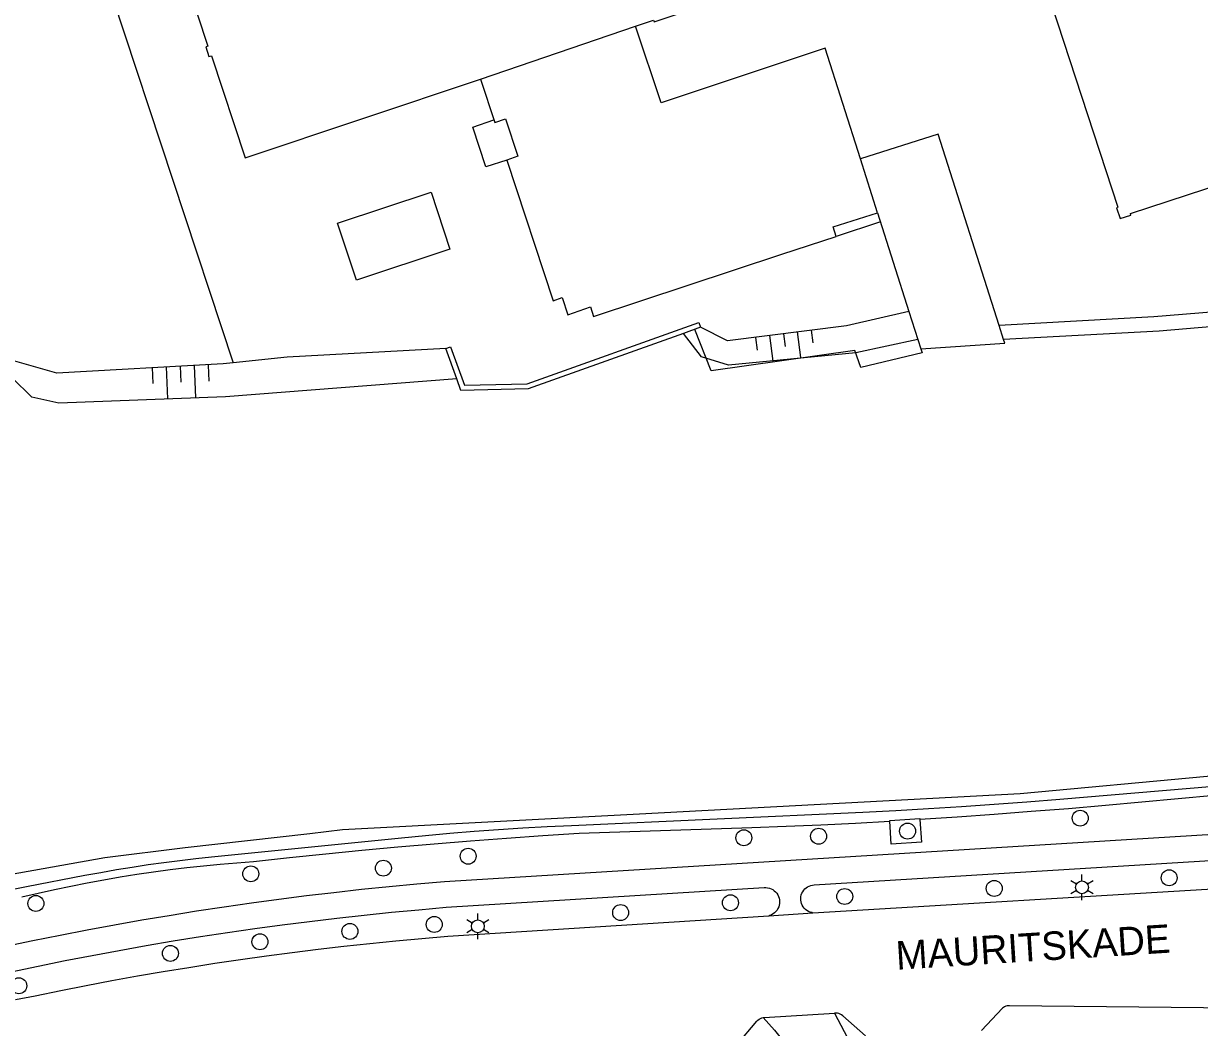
# Model space of a CAD drawing. Extents: x 122462 to 123306, y 485548 to 486417.
# Drawn here: x 122924.9 to 123007.5, y 486097.3 to 486167.9 of the extents above; entities that cross this region are included whole.
import ezdxf

# ---------------------------------------------------------------- set-up
doc = ezdxf.new("R2010")
doc.units = 0
for name, color, linetype in [('Level 1', 7, 'Continuous'), ('Level 11', 7, 'Continuous'), ('Level 15', 7, 'Continuous'), ('Level 16', 7, 'Continuous'), ('Level 17', 7, 'Continuous'), ('Level 19', 7, 'Continuous'), ('Level 2', 7, 'Continuous'), ('Level 46', 7, 'Continuous'), ('Level 50', 7, 'Continuous'), ('Level 53', 7, 'Continuous'), ('Level 57', 7, 'Continuous'), ('N werkgrens', 7, 'Continuous'), ('N-WE-AL-T25', 7, 'Continuous'), ('N-WE-GR-BOOM_DOORWORTELBARE RUIMTE-G', 7, 'Continuous')]:
    doc.layers.add(name, color=color, linetype=linetype)

msp = doc.modelspace()

# ---------------------------------------------------------------- linework, layer by layer
at = {"layer": 'Level 1'}
for p, q in [((122984.92, 486154.564), (122987.122, 486147.649)), ((122987.122, 486147.649), (122987.754, 486145.665)), ((122993.774, 486145.686), (122993.462, 486146.661))]:
    msp.add_line(p, q, dxfattribs=at)
for points in [[(122967.907, 486167.685), (122969.165, 486168.103), (122969.22, 486167.99), (122982.623, 486172.457), (122980.276, 486179.586), (122980.476, 486179.652), (122980.228, 486180.406), (122980.144, 486180.379), (122979.417, 486182.586), (122979.501, 486182.614), (122979.252, 486183.371), (122979.051, 486183.305), (122973.858, 486199.08), (122973.975, 486199.136), (122969.84, 486211.573)], [(122927.38, 486197.771), (122931.535, 486185.195), (122931.671, 486185.202), (122936.897, 486169.292), (122936.711, 486169.231), (122936.95, 486168.504), (122937.089, 486168.55), (122937.831, 486166.288), (122937.692, 486166.242), (122937.92, 486165.549), (122938.107, 486165.61), (122940.466, 486158.429), (122957.006, 486163.959)], [(122983.71, 486158.363), (122981.238, 486166.145), (122969.701, 486162.3), (122967.907, 486167.685)], [(122957.006, 486163.959), (122958.013, 486160.914), (122958.77, 486161.166), (122959.641, 486158.55), (122958.868, 486158.283), (122962.107, 486148.397), (122962.738, 486148.622), (122963.148, 486147.404), (122964.732, 486147.964), (122964.947, 486147.294), (122978.192, 486151.669), (122982.009, 486152.899), (122981.79, 486153.579), (122984.92, 486154.564)], [(122993.462, 486146.661), (122989.168, 486160.097), (122983.71, 486158.363)], [(122987.754, 486145.665), (122987.956, 486145.03), (122993.858, 486145.423), (122993.774, 486145.686)]]:
    msp.add_lwpolyline(points, dxfattribs=at)
at = {"layer": 'Level 11'}
msp.add_line((122985.12, 486153.935), (122982.009, 486152.899), dxfattribs=at)
msp.add_lwpolyline([(122958.868, 486158.283), (122957.391, 486157.807), (122956.46, 486160.602), (122957.95, 486161.104)], dxfattribs=at)
at = {"layer": 'Level 15'}
for p, q in [((122972.468, 486146.532), (122971.27, 486146.106)), ((122955.335, 486142.918), (122954.571, 486145.034))]:
    msp.add_line(p, q, dxfattribs=at)
for points in [[(123125.046, 486171.985), (123124.968, 486172.042), (123122.38, 486168.809), (123104.97, 486150.469), (123101.5, 486147.339), (123097.78, 486144.409), (123093.15, 486141.209), (123085.31, 486136.329), (123079.41, 486133.169), (123075.37, 486131.179), (123057.42, 486124.099), (123047.93, 486121.129), (123034.98, 486118.169), (123027.92, 486117.199), (123020.77, 486116.329), (123008.09, 486114.969), (122994.95, 486113.769), (122968.19, 486112.329), (122947.31, 486111.219), (122945.01, 486110.939), (122936.24, 486109.969), (122930.59, 486109.269), (122923.91, 486108.069)], [(122954.571, 486145.034), (122954.901, 486145.153), (122955.874, 486142.457), (122960.296, 486142.57), (122972.351, 486146.862), (122972.468, 486146.532)], [(122971.27, 486146.106), (122960.361, 486142.221), (122955.63, 486142.101), (122955.335, 486142.918)], [(122924.272, 486107.083), (122925.101, 486107.25), (122929.207, 486108.039), (122930.313, 486108.245), (122931.42, 486108.438), (122932.53, 486108.619), (122933.642, 486108.788), (122934.756, 486108.944), (122935.871, 486109.087), (122936.988, 486109.218), (122938.106, 486109.337), (122951.443, 486110.675), (122953.147, 486110.839), (122954.852, 486110.99), (122956.558, 486111.128), (122958.265, 486111.252), (122959.973, 486111.364), (122961.682, 486111.461), (122963.392, 486111.546), (122983.893, 486112.481), (122986.2, 486112.593), (122988.506, 486112.721), (122990.811, 486112.864), (122993.115, 486113.023), (122995.418, 486113.196), (122997.72, 486113.385), (123008.543, 486114.309)]]:
    msp.add_lwpolyline(points, dxfattribs=at)
at = {"layer": 'Level 16'}
for points in [[(123121.451, 486219.611), (123111.078, 486204.408), (123108.132, 486199.925), (123097.567, 486185.52), (123093.77, 486181.517), (123089.068, 486176.699), (123085.87, 486173.994), (123077.516, 486167.246), (123068.815, 486162.068), (123059.792, 486157.639), (123050.392, 486153.767), (123040.634, 486151.107), (123030.95, 486148.992), (123020.912, 486147.653), (123004.699, 486146.258), (122993.774, 486145.686)], [(122987.754, 486145.665), (122983.387, 486144.743), (122974.444, 486143.877), (122972.552, 486144.465), (122971.27, 486146.106)], [(122955.335, 486142.918), (122939.089, 486141.64), (122927.36, 486141.192), (122925.48, 486141.63), (122924.083, 486142.976)]]:
    msp.add_lwpolyline(points, dxfattribs=at)
at = {"layer": 'Level 17'}
msp.add_line((122980.378, 486105.385), (122977.269, 486105.176), dxfattribs=at)
for points in [[(123008.608, 486113.648), (123000.932, 486112.943), (122998.327, 486112.717), (122995.72, 486112.507), (122993.112, 486112.311), (122990.503, 486112.13), (122987.893, 486111.964)], [(122924.761, 486106.515), (122925.908, 486106.785), (122927.058, 486107.04), (122928.211, 486107.282), (122929.367, 486107.509), (122930.526, 486107.722), (122931.687, 486107.921), (122932.851, 486108.106), (122934.017, 486108.277), (122935.184, 486108.433), (122936.354, 486108.576), (122937.525, 486108.704), (122938.698, 486108.817), (122939.872, 486108.917), (122941.047, 486109.002), (122943.585, 486109.279), (122946.124, 486109.542), (122948.664, 486109.791), (122951.206, 486110.027), (122953.749, 486110.249), (122956.293, 486110.456), (122958.838, 486110.65), (122961.385, 486110.831), (122963.932, 486110.997), (122976.073, 486111.397), (122978.501, 486111.488), (122980.928, 486111.593), (122983.355, 486111.709), (122985.781, 486111.839)], [(122985.781, 486111.839), (122985.778, 486111.894), (122987.889, 486112.03), (122987.893, 486111.964)], [(122987.893, 486111.964), (122987.996, 486110.364), (122985.884, 486110.228), (122985.781, 486111.839)], [(123008.881, 486110.922), (122954.466, 486107.583), (122952.524, 486107.414), (122950.584, 486107.23), (122948.646, 486107.031), (122946.709, 486106.815), (122944.773, 486106.585), (122942.84, 486106.338), (122940.909, 486106.077), (122938.98, 486105.799), (122937.053, 486105.507), (122935.129, 486105.198)], [(123038.885, 486110.705), (123038.712, 486110.672), (123036.763, 486110.333), (123034.811, 486110.008), (123032.856, 486109.698), (123030.9, 486109.402), (123028.941, 486109.121), (123026.981, 486108.854), (123025.018, 486108.601), (123023.054, 486108.363), (123021.088, 486108.139), (123019.12, 486107.93), (123017.151, 486107.735), (123015.181, 486107.555), (123013.209, 486107.389), (123011.236, 486107.238), (123009.262, 486107.101), (122980.378, 486105.385)], [(122980.378, 486105.385), (122980.29, 486105.42), (122980.171, 486105.455), (122980.058, 486105.504), (122979.952, 486105.566), (122979.854, 486105.642), (122979.767, 486105.729), (122979.691, 486105.827), (122979.628, 486105.933), (122979.579, 486106.047), (122979.544, 486106.165), (122979.524, 486106.287), (122979.52, 486106.41), (122979.532, 486106.533), (122979.558, 486106.654), (122979.6, 486106.77), (122979.655, 486106.881), (122979.724, 486106.983), (122979.806, 486107.076), (122979.898, 486107.158), (122980, 486107.228), (122980.11, 486107.285), (122980.226, 486107.327), (122980.346, 486107.355), (122980.469, 486107.367), (123009.06, 486109.129)], [(122924.019, 486101.267), (122925.911, 486101.664), (122927.806, 486102.046), (122929.704, 486102.413), (122931.605, 486102.765), (122933.508, 486103.101), (122935.415, 486103.422), (122937.323, 486103.728), (122939.234, 486104.018), (122941.148, 486104.293), (122943.063, 486104.553), (122944.981, 486104.797), (122946.901, 486105.026), (122948.822, 486105.24), (122950.745, 486105.438), (122952.669, 486105.621), (122954.595, 486105.788), (122976.939, 486107.171), (122977.065, 486107.174), (122977.191, 486107.16), (122977.314, 486107.132), (122977.432, 486107.088), (122977.544, 486107.029), (122977.648, 486106.957), (122977.742, 486106.872), (122977.825, 486106.777), (122977.895, 486106.671), (122977.951, 486106.558), (122977.992, 486106.439), (122978.019, 486106.315), (122978.029, 486106.189), (122978.024, 486106.063), (122978.003, 486105.938), (122977.966, 486105.817), (122977.915, 486105.702), (122977.849, 486105.594), (122977.771, 486105.495), (122977.681, 486105.407), (122977.58, 486105.33), (122977.471, 486105.267), (122977.354, 486105.218), (122977.269, 486105.176)], [(122935.129, 486105.198), (122933.207, 486104.875), (122931.288, 486104.536), (122929.371, 486104.181), (122927.458, 486103.812), (122925.547, 486103.426), (122923.64, 486103.026)], [(122977.269, 486105.176), (122954.705, 486103.731), (122952.879, 486103.577), (122951.054, 486103.408), (122949.231, 486103.226), (122947.409, 486103.029), (122945.589, 486102.818), (122943.771, 486102.592), (122941.954, 486102.352), (122940.14, 486102.098), (122938.327, 486101.83), (122936.516, 486101.548), (122934.708, 486101.251), (122932.902, 486100.94), (122931.099, 486100.615), (122929.298, 486100.276), (122927.5, 486099.923), (122925.705, 486099.556), (122924.323, 486099.294)], [(123024.059, 486099.481), (123020.233, 486099.044), (123018.951, 486098.952), (123017.667, 486098.874), (123016.383, 486098.809), (123015.098, 486098.757), (123013.813, 486098.718), (123012.528, 486098.692), (123011.242, 486098.68), (123010.102, 486098.693), (122994.194, 486098.868), (122994.105, 486098.873), (122994.016, 486098.863), (122993.931, 486098.84), (122993.849, 486098.803), (122993.775, 486098.754), (122993.71, 486098.693), (122992.227, 486097.137)], [(122975.05, 486096.153), (122976.422, 486097.793), (122976.499, 486097.866), (122976.585, 486097.928), (122976.678, 486097.978), (122976.777, 486098.014), (122976.881, 486098.037)], [(122976.881, 486098.037), (122976.952, 486098.045), (122981.9, 486098.354)], [(122976.881, 486098.037), (122977.277, 486097.598), (122977.664, 486097.15), (122978.041, 486096.694), (122978.409, 486096.23), (122978.766, 486095.758), (122979.113, 486095.278), (122979.45, 486094.791), (122979.776, 486094.297), (122980.091, 486093.796), (122980.465, 486093.101), (122980.59, 486092.858), (122980.704, 486092.609), (122980.804, 486092.355), (122980.891, 486092.096), (122980.966, 486091.833), (122981.027, 486091.566), (122981.074, 486091.297), (122981.108, 486091.026)], [(122984.079, 486096.757), (122982.47, 486098.171), (122982.388, 486098.232), (122982.299, 486098.282), (122982.203, 486098.32), (122982.104, 486098.345), (122982.002, 486098.356), (122981.9, 486098.354)], [(122981.9, 486098.354), (122983.26, 486095.775), (122984.499, 486093.258), (122984.597, 486093.041), (122984.684, 486092.819), (122984.761, 486092.594), (122984.827, 486092.365), (122984.882, 486092.133), (122984.932, 486091.84), (122984.969, 486091.546), (122984.993, 486091.25)]]:
    msp.add_lwpolyline(points, dxfattribs=at)
at = {"layer": 'Level 19'}
for points in [[(123105.058, 486197.081), (123096.687, 486186.104), (123093.037, 486182.067), (123088.635, 486177.644), (123077.195, 486168.208), (123068.416, 486163.011), (123059.259, 486158.459), (123050.208, 486154.764), (123040.14, 486152.009), (123030.756, 486149.944), (123020.43, 486148.568), (123004.328, 486147.27), (122993.462, 486146.661)], [(122987.122, 486147.649), (122982.73, 486146.639), (122974.359, 486145.59), (122972.468, 486146.532)], [(122954.571, 486145.034), (122943.418, 486144.432), (122939.611, 486144.046)], [(122939.611, 486144.046), (122938.926, 486143.977), (122927.223, 486143.301), (122924.101, 486144.211)]]:
    msp.add_lwpolyline(points, dxfattribs=at)
at = {"layer": 'Level 2'}
for points in [[(123023.153, 486220.707), (123018.657, 486219.237), (123018.622, 486219.342), (123017.89, 486219.102), (123018.064, 486218.569), (122985.338, 486207.834), (122985.304, 486207.938), (122984.448, 486207.657), (122984.696, 486206.896), (122984.8, 486206.93), (123001.815, 486154.962), (123001.71, 486154.927), (123001.958, 486154.166), (123002.719, 486154.414), (123002.684, 486154.518), (123030.399, 486163.594)], [(122948.29, 486149.84), (122946.958, 486153.842), (122953.53, 486156.029), (122954.862, 486152.027), (122948.29, 486149.84)]]:
    msp.add_lwpolyline(points, dxfattribs=at)
at = {"layer": 'Level 46'}
msp.add_lwpolyline([(122987.956, 486145.03), (122988.048, 486144.74), (122983.743, 486143.717), (122983.329, 486144.91), (122973.215, 486143.484), (122972.064, 486146.388)], dxfattribs=at)
at = {"layer": 'Level 50'}
for p, q in [((122999.284, 486107.641), (122999.284, 486108.091)), ((122998.894, 486107.416), (122998.504, 486107.641)), ((122998.894, 486106.966), (122998.504, 486106.741)), ((123000.063, 486107.641), (122999.673, 486107.416)), ((123000.063, 486106.741), (122999.673, 486106.966)), ((122999.284, 486106.291), (122999.284, 486106.741)), ((122956.818, 486104.905), (122956.818, 486105.355)), ((122956.428, 486104.68), (122956.038, 486104.905)), ((122957.597, 486104.905), (122957.207, 486104.68)), ((122956.428, 486104.23), (122956.038, 486104.005)), ((122956.818, 486103.555), (122956.818, 486104.005)), ((122957.597, 486104.005), (122957.207, 486104.23))]:
    msp.add_line(p, q, dxfattribs=at)
for centre in [(122999.284, 486107.191), (122956.818, 486104.455)]:
    msp.add_circle(centre, 0.45, dxfattribs=at)
at = {"layer": 'Level 53'}
for centre in [(122999.16, 486112.049), (122975.516, 486110.672), (122980.774, 486110.78), (122987.027, 486111.144), (122956.141, 486109.379), (122940.861, 486108.14), (122950.181, 486108.539), (122993.116, 486107.115), (123005.413, 486107.863), (122982.608, 486106.547), (122925.754, 486106.058), (122974.577, 486106.11), (122966.857, 486105.418), (122947.828, 486104.097), (122953.757, 486104.584), (122941.505, 486103.366), (122935.209, 486102.552), (122924.554, 486100.279)]:
    msp.add_circle(centre, 0.56, dxfattribs=at)
at = {"layer": 'Level 57'}
for p, q in [((122976.342, 486145.827), (122976.46, 486144.932)), ((122977.32, 486145.955), (122977.555, 486144.164)), ((122978.298, 486146.083), (122978.415, 486145.188)), ((122979.276, 486146.211), (122979.51, 486144.42)), ((122980.254, 486146.339), (122980.371, 486145.444)), ((122933.918, 486143.72), (122933.965, 486142.592)), ((122934.904, 486143.761), (122934.996, 486141.505)), ((122935.889, 486143.801), (122935.935, 486142.673)), ((122936.874, 486143.842), (122936.967, 486141.586)), ((122937.86, 486143.882), (122937.906, 486142.754))]:
    msp.add_line(p, q, dxfattribs=at)
at = {"layer": 'N werkgrens'}
msp.add_line((122922.404, 486196.15), (122939.611, 486144.046), dxfattribs=at)
at = {"layer": 'N-WE-AL-T25'}
for p, q in [((122957.006, 486163.959), (122967.907, 486167.685)), ((122984.92, 486154.564), (122983.71, 486158.363))]:
    msp.add_line(p, q, dxfattribs=at)

# ---------------------------------------------------------------- texts
at = {"layer": 'N-WE-GR-BOOM_DOORWORTELBARE RUIMTE-G'}
msp.add_text('MAURITSKADE', height=2, rotation=3.59456, dxfattribs=at).set_placement((122986.262, 486101.397))

doc.saveas('drawing.dxf')
